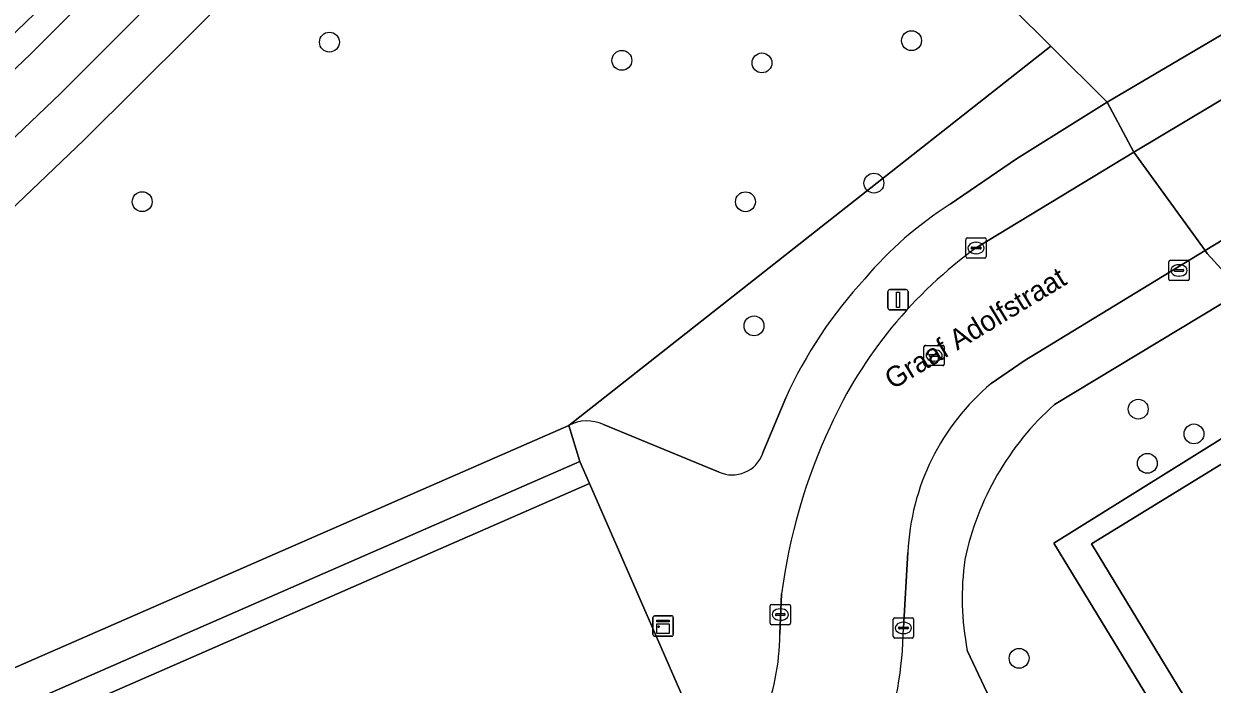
# Model space of a CAD drawing. Extents: x 159960 to 160866, y 382700 to 383354.
# Drawn here: x 160264.8 to 160323.3, y 383017.8 to 383050.3 of the extents above; entities that cross this region are included whole.
import ezdxf

# ---------------------------------------------------------------- set-up
doc = ezdxf.new("R2010")
doc.units = 0
for name, color, linetype in [('IMGEO_Berm_open', 7, 'Continuous'), ('IMGEO_Boom', 7, 'Continuous'), ('IMGEO_Erf', 7, 'Continuous'), ('IMGEO_Fietspad_open', 7, 'Continuous'), ('IMGEO_Groenvoorziening', 7, 'Continuous'), ('IMGEO_Kast', 7, 'Continuous'), ('IMGEO_Kolk', 7, 'Continuous'), ('IMGEO_Lichtmast', 7, 'Continuous'), ('IMGEO_Openbare_ruimte_label', 7, 'Continuous'), ('IMGEO_Pand', 7, 'Continuous'), ('IMGEO_Parkeervlak_open', 7, 'Continuous'), ('IMGEO_Rijbaan_lokaal_open', 7, 'Continuous'), ('IMGEO_Rioolput', 7, 'Continuous'), ('IMGEO_Voetpad_open', 7, 'Continuous')]:
    doc.layers.add(name, color=color, linetype=linetype)

msp = doc.modelspace()

# ---------------------------------------------------------------- linework, layer by layer
at = {"layer": 'IMGEO_Berm_open'}
for points in [[(160265.151, 383048.791), (160330.202, 383113.614), (160344.403, 383127.954)], [(160340.966, 383126.2), (160330.504, 383115.762), (160313.927, 383099.222), (160286.446, 383071.777), (160265.346, 383050.749), (160260.54, 383046.135), (160258.981, 383044.638), (160246.325, 383032.486), (160244.244, 383030.455)], [(160243.707, 383030.255), (160244.662, 383029.223), (160265.151, 383048.791)]]:
    msp.add_lwpolyline(points, dxfattribs=at)
at = {"layer": 'IMGEO_Boom'}
for centre in [(160308.5, 383049.431), (160279.853, 383049.358), (160294.246, 383048.461), (160301.139, 383048.336), (160306.649, 383042.422), (160270.64, 383041.509), (160300.328, 383041.506), (160300.749, 383035.4), (160319.657, 383031.302), (160322.399, 383030.084), (160320.105, 383028.635), (160313.793, 383019.044)]:
    msp.add_circle(centre, 0.489, dxfattribs=at)
at = {"layer": 'IMGEO_Erf'}
msp.add_lwpolyline([(160338.283, 382990.248), (160336.511, 382993.16), (160332.352, 383000), (160325.073, 383011.971), (160323.309, 383014.872), (160317.351, 383024.674), (160327.335, 383030.788), (160346.052, 383000), (160354.153, 382986.675), (160354.977, 382987.18), (160328.108, 383031.263), (160328.241, 383031.36), (160327.687, 383032.3), (160315.507, 383024.71), (160316.015, 383023.874), (160321.983, 383014.084), (160323.762, 383011.165), (160330.567, 383000), (160335.219, 382992.368), (160336.996, 382989.452), (160342.867, 382979.821), (160344.157, 382980.593)], close=True, dxfattribs=at)
at = {"layer": 'IMGEO_Fietspad_open'}
for points in [[(160354.266, 383138.215), (160344.403, 383127.954), (160330.202, 383113.614), (160265.151, 383048.791), (160244.662, 383029.223), (160210.466, 382996.565), (160207.97, 382994.198), (160203.849, 382990.29), (160202.18, 382988.665), (160201.881, 382988.378)], [(160203.096, 382986.199), (160266.621, 383046.833), (160320.923, 383101.092)]]:
    msp.add_lwpolyline(points, dxfattribs=at)
at = {"layer": 'IMGEO_Groenvoorziening'}
msp.add_lwpolyline([(160315.353, 383049.161), (160300.321, 383064.084), (160296.246, 383068.169), (160293.902, 383070.519), (160267.761, 383044.535), (160221.343, 383000.23), (160221.557, 383000), (160221.626, 382999.926), (160221.796, 383000), (160291.641, 383030.493)], close=True, dxfattribs=at)
for points in [[(160310.401, 383041.379), (160313.666, 383043.625), (160318.121, 383046.413), (160315.353, 383049.161), (160291.641, 383030.493)], [(160316.015, 383023.874), (160315.507, 383024.71), (160327.687, 383032.3), (160324.759, 383037.085), (160315.53, 383031.527)], [(160301.174, 383029.12), (160302.309, 383031.863)], [(160293.341, 383030.546), (160299.026, 383028.206)], [(160311.246, 383019.431), (160315.562, 383010.268), (160321.983, 383014.084), (160316.015, 383023.874)]]:
    msp.add_lwpolyline(points, dxfattribs=at)
for centre, radius, start, end in [((160320.004, 383026.136), 18.016, 122.21008, 139.97969), ((160322.462, 383022.679), 22.147, 137.21896, 155.50027), ((160324.951, 383020.997), 14.129, 131.81853, 168.11192), ((160292.543, 383028.846), 1.878, 64.85934, 118.71206), ((160299.674, 383029.664), 1.596, 246.04006, 340.06061), ((160324.438, 383022.028), 13.445, 171.96082, 191.1355)]:
    msp.add_arc(centre, radius, start, end, dxfattribs=at)
at = {"layer": 'IMGEO_Kast'}
for p, q in [((160295.775, 383020.208), (160295.775, 383021.049)), ((160295.775, 383021.049), (160295.775, 383020.208)), ((160295.85, 383021.133), (160296.691, 383021.133)), ((160296.691, 383021.133), (160295.85, 383021.133)), ((160296.775, 383021.058), (160296.775, 383020.217)), ((160296.775, 383020.217), (160296.775, 383021.058)), ((160296.7, 383020.133), (160295.859, 383020.133)), ((160295.859, 383020.133), (160296.7, 383020.133))]:
    msp.add_line(p, q, dxfattribs=at)
for points in [[(160295.97, 383020.923), (160296.57, 383020.923), (160296.57, 383020.838), (160295.97, 383020.838), (160295.97, 383020.923)], [(160295.97, 383020.748), (160296.57, 383020.748), (160296.57, 383020.259), (160295.97, 383020.259), (160295.97, 383020.748)]]:
    msp.add_lwpolyline(points, dxfattribs=at)
msp.add_circle((160296.054, 383020.597), 0.0377, dxfattribs=at)
for centre, start, end in [((160295.853, 383021.055), 92.4484, 184.28452), ((160295.853, 383021.055), 92.4484, 184.28452), ((160296.697, 383021.055), 2.4484, 94.28452), ((160296.697, 383021.055), 2.4484, 94.28452), ((160295.853, 383020.211), 182.4484, 274.28452), ((160295.853, 383020.211), 182.4484, 274.28452), ((160296.697, 383020.211), 272.4484, 4.28452), ((160296.697, 383020.211), 272.4484, 4.28452)]:
    msp.add_arc(centre, 0.0779, start, end, dxfattribs=at)
at = {"layer": 'IMGEO_Kolk'}
for p, q in [((160311.177, 383038.805), (160311.177, 383039.657)), ((160311.252, 383039.731), (160312.104, 383039.731)), ((160311.665, 383039.511), (160311.69, 383039.511)), ((160312.178, 383039.657), (160312.178, 383038.805)), ((160311.436, 383039.225), (160311.436, 383039.237)), ((160311.874, 383039.188), (160311.476, 383039.188)), ((160311.479, 383039.274), (160311.877, 383039.274)), ((160311.688, 383038.951), (160311.663, 383038.951)), ((160311.92, 383039.237), (160311.92, 383039.225)), ((160312.104, 383038.731), (160311.252, 383038.731)), ((160321.163, 383037.699), (160321.163, 383038.551)), ((160321.238, 383038.625), (160322.09, 383038.625)), ((160321.651, 383038.405), (160321.676, 383038.405)), ((160322.164, 383038.551), (160322.164, 383037.699)), ((160321.422, 383038.119), (160321.422, 383038.131)), ((160321.86, 383038.082), (160321.462, 383038.082)), ((160321.465, 383038.168), (160321.863, 383038.168)), ((160321.674, 383037.845), (160321.649, 383037.845)), ((160321.906, 383038.131), (160321.906, 383038.119)), ((160322.09, 383037.625), (160321.238, 383037.625)), ((160301.543, 383020.773), (160301.543, 383021.625)), ((160301.618, 383021.699), (160302.47, 383021.699)), ((160302.031, 383021.479), (160302.056, 383021.479)), ((160302.544, 383021.625), (160302.544, 383020.773)), ((160302.47, 383020.699), (160301.618, 383020.699)), ((160301.802, 383021.193), (160301.802, 383021.205)), ((160302.24, 383021.156), (160301.842, 383021.156)), ((160301.845, 383021.242), (160302.243, 383021.242)), ((160302.054, 383020.919), (160302.029, 383020.919)), ((160302.286, 383021.205), (160302.286, 383021.193)), ((160307.601, 383020.112), (160307.601, 383020.964)), ((160307.676, 383021.038), (160308.528, 383021.038)), ((160308.089, 383020.818), (160308.114, 383020.818)), ((160308.602, 383020.964), (160308.602, 383020.112)), ((160307.86, 383020.532), (160307.86, 383020.544)), ((160308.298, 383020.495), (160307.9, 383020.495)), ((160307.903, 383020.581), (160308.301, 383020.581)), ((160308.112, 383020.258), (160308.087, 383020.258)), ((160308.344, 383020.544), (160308.344, 383020.532)), ((160308.528, 383020.038), (160307.676, 383020.038))]:
    msp.add_line(p, q, dxfattribs=at)
for points in [[(160311.177, 383038.805), (160311.177, 383039.657)], [(160311.252, 383039.731), (160312.104, 383039.731)], [(160312.178, 383039.657), (160312.178, 383038.805)], [(160312.104, 383038.731), (160311.252, 383038.731)], [(160321.163, 383037.699), (160321.163, 383038.551)], [(160321.238, 383038.625), (160322.09, 383038.625)], [(160322.164, 383038.551), (160322.164, 383037.699)], [(160322.09, 383037.625), (160321.238, 383037.625)], [(160301.543, 383020.773), (160301.543, 383021.625)], [(160301.618, 383021.699), (160302.47, 383021.699)], [(160302.544, 383021.625), (160302.544, 383020.773)], [(160302.47, 383020.699), (160301.618, 383020.699)], [(160307.601, 383020.112), (160307.601, 383020.964)], [(160307.676, 383021.038), (160308.528, 383021.038)], [(160308.602, 383020.964), (160308.602, 383020.112)], [(160308.528, 383020.038), (160307.676, 383020.038)]]:
    msp.add_lwpolyline(points, dxfattribs=at)
for centre, radius, start, end in [((160311.254, 383039.655), 0.0765, 91.55205, 178.44795), ((160311.254, 383039.655), 0.0765, 91.55205, 178.44795), ((160312.102, 383039.655), 0.0765, 1.55205, 88.44795), ((160312.102, 383039.655), 0.0765, 1.55205, 88.44795), ((160311.254, 383038.807), 0.0765, 181.55205, 268.44795), ((160311.254, 383038.807), 0.0765, 181.55205, 268.44795), ((160311.476, 383039.234), 0.0403, 85.87752, 175.75265), ((160311.473, 383039.224), 0.0366, 178.93798, 274.71019), ((160311.877, 383039.231), 0.043, 264.86636, 352.45326), ((160311.881, 383039.236), 0.0386, 1.73085, 96.63898), ((160312.102, 383038.807), 0.0765, 271.55205, 358.44795), ((160312.102, 383038.807), 0.0765, 271.55205, 358.44795), ((160321.24, 383038.549), 0.0765, 91.55205, 178.44795), ((160321.24, 383038.549), 0.0765, 91.55205, 178.44795), ((160322.088, 383038.549), 0.0765, 1.55205, 88.44795), ((160322.088, 383038.549), 0.0765, 1.55205, 88.44795), ((160321.24, 383037.701), 0.0765, 181.55205, 268.44795), ((160321.24, 383037.701), 0.0765, 181.55205, 268.44795), ((160321.462, 383038.128), 0.0403, 85.87752, 175.75265), ((160321.459, 383038.118), 0.0366, 178.93798, 274.71019), ((160321.863, 383038.125), 0.043, 264.86636, 352.45326), ((160321.867, 383038.13), 0.0386, 1.73085, 96.63898), ((160322.088, 383037.701), 0.0765, 271.55205, 358.44795), ((160322.088, 383037.701), 0.0765, 271.55205, 358.44795), ((160301.62, 383021.623), 0.0765, 91.55205, 178.44795), ((160301.62, 383021.623), 0.0765, 91.55205, 178.44795), ((160302.468, 383021.623), 0.0765, 1.55205, 88.44795), ((160302.468, 383021.623), 0.0765, 1.55205, 88.44795), ((160301.62, 383020.775), 0.0765, 181.55205, 268.44795), ((160301.62, 383020.775), 0.0765, 181.55205, 268.44795), ((160301.842, 383021.202), 0.0403, 85.87752, 175.75265), ((160301.839, 383021.192), 0.0366, 178.93798, 274.71019), ((160302.243, 383021.199), 0.043, 264.86636, 352.45326), ((160302.247, 383021.204), 0.0386, 1.73085, 96.63898), ((160302.468, 383020.775), 0.0765, 271.55205, 358.44795), ((160302.468, 383020.775), 0.0765, 271.55205, 358.44795), ((160307.678, 383020.962), 0.0765, 91.55205, 178.44795), ((160307.678, 383020.962), 0.0765, 91.55205, 178.44795), ((160308.526, 383020.962), 0.0765, 1.55205, 88.44795), ((160308.526, 383020.962), 0.0765, 1.55205, 88.44795), ((160307.678, 383020.114), 0.0765, 181.55205, 268.44795), ((160307.678, 383020.114), 0.0765, 181.55205, 268.44795), ((160307.9, 383020.541), 0.0403, 85.87752, 175.75265), ((160307.897, 383020.531), 0.0366, 178.93798, 274.71019), ((160308.301, 383020.538), 0.043, 264.86636, 352.45326), ((160308.305, 383020.543), 0.0386, 1.73085, 96.63898), ((160308.526, 383020.114), 0.0765, 271.55205, 358.44795), ((160308.526, 383020.114), 0.0765, 271.55205, 358.44795)]:
    msp.add_arc(centre, radius, start, end, dxfattribs=at)
for centre, major_axis, ratio, start_param, end_param in [((160311.664, 383039.231), (-0.387, 0.002), 0.722429, 4.712389, 7.853982), ((160311.689, 383039.231), (-0.39, 0.002), 0.717154, 1.570796, 4.712389), ((160321.65, 383038.125), (-0.387, 0.002), 0.722429, 4.712389, 7.853982), ((160321.675, 383038.125), (-0.39, 0.002), 0.717154, 1.570796, 4.712389), ((160302.03, 383021.199), (-0.387, 0.002), 0.722429, 4.712389, 7.853982), ((160302.055, 383021.199), (-0.39, 0.002), 0.717154, 1.570796, 4.712389), ((160308.088, 383020.538), (-0.387, 0.002), 0.722429, 4.712389, 7.853982), ((160308.113, 383020.538), (-0.39, 0.002), 0.717154, 1.570796, 4.712389)]:
    msp.add_ellipse(centre, major_axis=major_axis, ratio=ratio, start_param=start_param, end_param=end_param, dxfattribs=at)
at = {"layer": 'IMGEO_Lichtmast'}
for p, q in [((160307.338, 383036.284), (160307.338, 383037.084)), ((160307.338, 383037.084), (160307.338, 383036.284)), ((160307.438, 383037.184), (160308.228, 383037.184)), ((160308.228, 383037.184), (160307.438, 383037.184)), ((160308.328, 383037.084), (160308.328, 383036.284)), ((160308.328, 383036.284), (160308.328, 383037.084)), ((160308.228, 383036.184), (160307.438, 383036.184)), ((160307.438, 383036.184), (160308.228, 383036.184))]:
    msp.add_line(p, q, dxfattribs=at)
msp.add_lwpolyline([(160307.758, 383037.059), (160307.908, 383037.059), (160307.908, 383036.309), (160307.758, 383036.309), (160307.758, 383037.059)], dxfattribs=at)
for centre, start, end in [((160307.438, 383037.084), 90, 180), ((160307.438, 383037.084), 90, 180), ((160308.228, 383037.084), 0, 90), ((160308.228, 383037.084), 360, 90), ((160307.438, 383036.284), 180, 270), ((160307.438, 383036.284), 180, 270), ((160308.228, 383036.284), 270, 0), ((160308.228, 383036.284), 270, 0)]:
    msp.add_arc(centre, 0.1, start, end, dxfattribs=at)
at = {"layer": 'IMGEO_Pand'}
for points in [[(160354.153, 382986.675), (160346.052, 383000), (160327.335, 383030.788), (160317.351, 383024.674), (160323.309, 383014.872), (160325.073, 383011.971), (160332.352, 383000), (160336.511, 382993.16), (160338.283, 382990.248), (160344.157, 382980.593), (160344.524, 382980.816)], [(160226.74, 382986.142), (160258.674, 383000), (160297.308, 383016.984), (160292.649, 383027.642), (160229.378, 383000), (160222.051, 382996.799)]]:
    msp.add_lwpolyline(points, close=True, dxfattribs=at)
at = {"layer": 'IMGEO_Parkeervlak_open'}
msp.add_lwpolyline([(160244.244, 383030.455), (160246.325, 383032.486), (160258.981, 383044.638), (160257.959, 383045.723), (160259.493, 383047.217), (160260.54, 383046.135), (160265.346, 383050.749), (160286.446, 383071.777), (160313.927, 383099.222)], dxfattribs=at)
at = {"layer": 'IMGEO_Rijbaan_lokaal_open'}
for points in [[(160353.698, 383067.892), (160358.04, 383071.104), (160353.872, 383076.62), (160343.659, 383087.021), (160333.639, 383097.319), (160331.452, 383095.137), (160329.265, 383092.956), (160327.078, 383090.774), (160324.891, 383088.593), (160322.704, 383086.411), (160320.517, 383084.23), (160318.33, 383082.048), (160316.143, 383079.867), (160313.956, 383077.685), (160311.769, 383075.504), (160309.582, 383073.322), (160307.395, 383071.141), (160305.208, 383068.959), (160303.025, 383066.781), (160300.321, 383064.084), (160315.353, 383049.161), (160318.121, 383046.413), (160325.142, 383050.537), (160324.477, 383051.186)], [(160354.861, 383065.364), (160349.595, 383062.176), (160344.875, 383059.245), (160337.499, 383054.792), (160327.187, 383048.566), (160319.443, 383043.946), (160322.951, 383039.108), (160326.784, 383041.444), (160340.002, 383049.482)], [(160322.951, 383039.108), (160319.443, 383043.946), (160311.735, 383039.271)], [(160312.427, 383032.562), (160314.042, 383033.682), (160322.951, 383039.108)], [(160308.101, 383020.542), (160308.323, 383024.255)], [(160302.106, 383022.209), (160302.022, 383020.233)]]:
    msp.add_lwpolyline(points, dxfattribs=at)
for centre, radius, start, end in [((160324.659, 383021.288), 22.145, 125.70455, 155.59877), ((160319.778, 383023.763), 11.466, 129.87661, 177.54085), ((160330.094, 383018.553), 28.226, 155.09978, 172.55745), ((160290.76, 383020.297), 11.262, 337.17104, 359.67212), ((160289.815, 383020.776), 18.287, 321.98586, 359.26566)]:
    msp.add_arc(centre, radius, start, end, dxfattribs=at)
at = {"layer": 'IMGEO_Rioolput'}
for p, q in [((160309.113, 383033.516), (160309.113, 383034.368)), ((160309.188, 383034.442), (160310.04, 383034.442)), ((160309.601, 383034.222), (160309.626, 383034.222)), ((160310.114, 383034.368), (160310.114, 383033.516)), ((160309.372, 383033.936), (160309.372, 383033.948)), ((160309.81, 383033.899), (160309.412, 383033.899)), ((160309.415, 383033.985), (160309.813, 383033.985)), ((160309.624, 383033.662), (160309.599, 383033.662)), ((160309.856, 383033.948), (160309.856, 383033.936)), ((160310.04, 383033.442), (160309.188, 383033.442))]:
    msp.add_line(p, q, dxfattribs=at)
for points in [[(160309.113, 383033.516), (160309.113, 383034.368)], [(160309.188, 383034.442), (160310.04, 383034.442)], [(160310.114, 383034.368), (160310.114, 383033.516)], [(160310.04, 383033.442), (160309.188, 383033.442)]]:
    msp.add_lwpolyline(points, dxfattribs=at)
for centre, radius, start, end in [((160309.19, 383034.366), 0.0765, 91.55205, 178.44795), ((160309.19, 383034.366), 0.0765, 91.55205, 178.44795), ((160310.038, 383034.366), 0.0765, 1.55205, 88.44795), ((160310.038, 383034.366), 0.0765, 1.55205, 88.44795), ((160309.412, 383033.945), 0.0403, 85.87752, 175.75265), ((160309.409, 383033.935), 0.0366, 178.93798, 274.71019), ((160309.813, 383033.942), 0.043, 264.86636, 352.45326), ((160309.817, 383033.947), 0.0386, 1.73085, 96.63898), ((160309.19, 383033.518), 0.0765, 181.55205, 268.44795), ((160309.19, 383033.518), 0.0765, 181.55205, 268.44795), ((160310.038, 383033.518), 0.0765, 271.55205, 358.44795), ((160310.038, 383033.518), 0.0765, 271.55205, 358.44795)]:
    msp.add_arc(centre, radius, start, end, dxfattribs=at)
for centre, major_axis, ratio, start_param, end_param in [((160309.6, 383033.942), (-0.387, 0.002), 0.722429, 4.712389, 7.853982), ((160309.625, 383033.942), (-0.39, 0.002), 0.717154, 1.570796, 4.712389)]:
    msp.add_ellipse(centre, major_axis=major_axis, ratio=ratio, start_param=start_param, end_param=end_param, dxfattribs=at)
at = {"layer": 'IMGEO_Voetpad_open'}
for points in [[(160359.534, 383140.192), (160355.084, 383135.582), (160349.301, 383129.494), (160346.069, 383126.243), (160333.013, 383113.184), (160320.923, 383101.092), (160266.621, 383046.833), (160203.096, 382986.199), (160209.403, 382984.888)], [(160209.145, 382988.27), (160214.319, 382993.195), (160221.343, 383000.23), (160267.761, 383044.535), (160293.902, 383070.519)], [(160311.735, 383039.271), (160319.443, 383043.946), (160318.121, 383046.413), (160313.666, 383043.625), (160310.401, 383041.379)], [(160315.53, 383031.527), (160324.759, 383037.085), (160323.041, 383038.96), (160322.951, 383039.108), (160314.042, 383033.682), (160312.427, 383032.562)], [(160302.309, 383031.863), (160301.174, 383029.12)], [(160291.641, 383030.493), (160292.175, 383028.72), (160292.649, 383027.642), (160297.308, 383016.984), (160297.863, 383015.722), (160227.406, 382984.773), (160218.256, 382980.741)], [(160299.026, 383028.206), (160293.341, 383030.546)], [(160308.323, 383024.255), (160308.101, 383020.542)], [(160302.022, 383020.233), (160302.106, 383022.209)], [(160313.953, 383006.13), (160317.074, 383007.055), (160323.762, 383011.165), (160321.983, 383014.084), (160315.562, 383010.268), (160311.246, 383019.431)]]:
    msp.add_lwpolyline(points, dxfattribs=at)
for points in [[(160327.187, 383048.566), (160325.761, 383050.913), (160325.142, 383050.537), (160318.121, 383046.413), (160319.443, 383043.946)], [(160328.163, 383039.213), (160326.881, 383041.285), (160326.784, 383041.444), (160322.951, 383039.108), (160323.041, 383038.96), (160324.759, 383037.085)], [(160292.175, 383028.72), (160291.641, 383030.493), (160221.796, 383000), (160221.626, 382999.926), (160221.557, 383000), (160221.343, 383000.23), (160214.319, 382993.195), (160222.051, 382996.799), (160221.58, 382997.876)], [(160292.175, 383028.72), (160221.58, 382997.876), (160222.051, 382996.799), (160229.378, 383000), (160292.649, 383027.642)]]:
    msp.add_lwpolyline(points, close=True, dxfattribs=at)
for centre, radius, start, end in [((160320.004, 383026.136), 18.016, 122.21008, 139.97969), ((160324.659, 383021.288), 22.145, 125.70455, 155.59877), ((160322.462, 383022.679), 22.147, 137.21896, 155.50027), ((160319.778, 383023.763), 11.466, 129.87661, 177.54085), ((160324.951, 383020.997), 14.129, 131.81853, 168.11192), ((160292.543, 383028.846), 1.878, 64.85934, 118.71206), ((160330.094, 383018.553), 28.226, 155.09978, 172.55745), ((160299.674, 383029.664), 1.596, 246.04006, 340.06061), ((160324.438, 383022.028), 13.445, 171.96082, 191.1355), ((160290.76, 383020.297), 11.262, 337.17104, 359.67212), ((160289.815, 383020.776), 18.287, 321.98586, 359.26566)]:
    msp.add_arc(centre, radius, start, end, dxfattribs=at)

# ---------------------------------------------------------------- texts
at = {"layer": 'IMGEO_Openbare_ruimte_label'}
msp.add_text('Graaf Adolfstraat', height=1, rotation=31.20949, dxfattribs=at).set_placement((160307.57, 383032.244))

doc.saveas('drawing.dxf')
